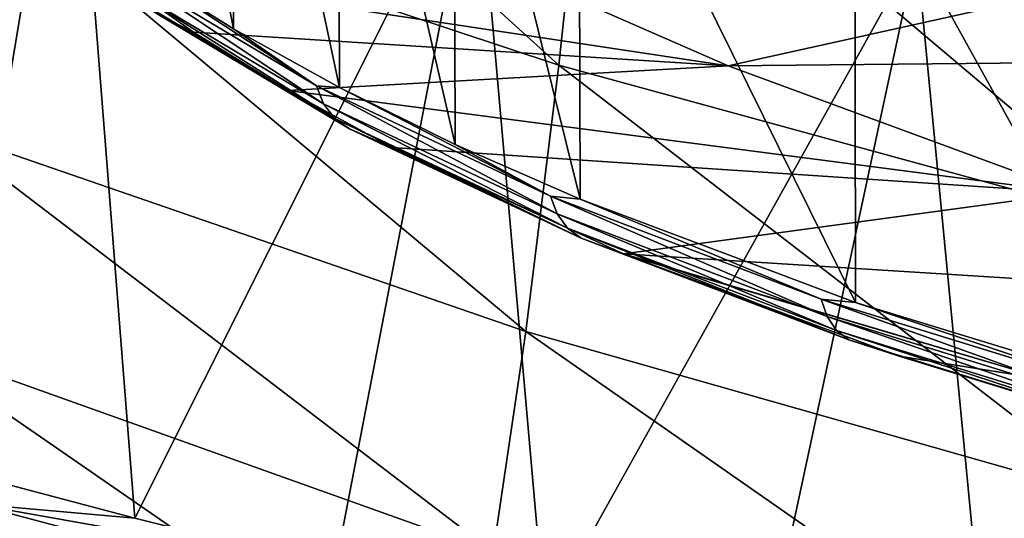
# Model space of a CAD drawing. Header units: metres. Extents: x -109 to 109, y -78 to 121.
# Tile 364 of 656: x -8.84 to -6.6, y -75.64 to -74.51. Entities that reach past the tile are written whole.
import ezdxf

# ---------------------------------------------------------------- set-up
doc = ezdxf.new("R2010")
doc.units = ezdxf.units.M
doc.layers.add('solid_508554_SW0001', color=7, linetype='CONTINUOUS')

msp = doc.modelspace()

# ---------------------------------------------------------------- linework, layer by layer
at = {"layer": 'solid_508554_SW0001'}
for points in [[(-8.351378, -74.52726, 31.029354), (-8.35616, -73.506531, 30.426201), (-8.575345, -73.375816, 30.833052)], [(-8.569711, -74.39006, 31.431599), (-8.351378, -74.52726, 31.029354), (-8.575345, -73.375816, 30.833052)], [(-9.55294, -73.474083, 28.320963), (-8.721193, -73.79837, 27.429411), (-9.417953, -75.411812, 28.457659)], [(-8.938218, -74.169571, 48.081223), (-7.61166, -74.610001, 48.230846), (-8.852132, -73.482628, 50.096539)], [(-7.61166, -74.610001, 48.230846), (-7.536354, -73.902298, 50.262489), (-8.852132, -73.482628, 50.096539)], [(-8.110227, -74.660736, 30.640804), (-8.114162, -73.633736, 30.033377), (-8.35616, -73.506531, 30.426201)], [(-8.351378, -74.52726, 31.029354), (-8.110227, -74.660736, 30.640804), (-8.35616, -73.506531, 30.426201)], [(-7.847165, -74.7901, 30.267166), (-7.850282, -73.757065, 29.65579), (-8.114162, -73.633736, 30.033377)], [(-8.110227, -74.660736, 30.640804), (-7.847165, -74.7901, 30.267166), (-8.114162, -73.633736, 30.033377)], [(-7.563168, -74.914978, 29.90958), (-7.565506, -73.87619, 29.294584), (-7.850282, -73.757065, 29.65579)], [(-7.847165, -74.7901, 30.267166), (-7.563168, -74.914978, 29.90958), (-7.850282, -73.757065, 29.65579)], [(-8.721193, -73.79837, 27.429411), (-9.008921, -75.526154, 28.007961), (-9.417953, -75.411812, 28.457659)], [(-8.721193, -73.79837, 27.429411), (-8.575989, -75.640648, 27.57892), (-9.008921, -75.526154, 28.007961)], [(-8.721193, -73.79837, 27.429411), (-7.799241, -74.090508, 26.625332), (-8.575989, -75.640648, 27.57892)], [(-6.936605, -75.149872, 29.246843), (-6.937473, -74.100533, 28.625494), (-7.565506, -73.87619, 29.294584)], [(-7.563168, -74.914978, 29.90958), (-6.936605, -75.149872, 29.246843), (-7.565506, -73.87619, 29.294584)], [(-7.61166, -74.610001, 48.230846), (-6.260953, -74.979385, 48.356327), (-7.536354, -73.902298, 50.262489)], [(-6.260953, -74.979385, 48.356327), (-6.197645, -74.25415, 50.401619), (-7.536354, -73.902298, 50.262489)], [(-7.799241, -74.090508, 26.625332), (-8.12038, -75.75415, 27.171896), (-8.575989, -75.640648, 27.57892)], [(-7.799241, -74.090508, 26.625332), (-7.643453, -75.865524, 26.788162), (-8.12038, -75.75415, 27.171896)], [(-7.799241, -74.090508, 26.625332), (-6.797107, -74.347855, 25.916748), (-7.643453, -75.865524, 26.788162)], [(-6.239409, -75.362892, 28.660297), (-6.238816, -74.304482, 28.033674), (-6.937473, -74.100533, 28.625494)], [(-6.936605, -75.149872, 29.246843), (-6.239409, -75.362892, 28.660297), (-6.937473, -74.100533, 28.625494)], [(-9.023438, -74.754906, 46.036636), (-7.686347, -75.21579, 46.168377), (-8.938218, -74.169571, 48.081223)], [(-7.686347, -75.21579, 46.168377), (-7.61166, -74.610001, 48.230846), (-8.938218, -74.169571, 48.081223)], [(-8.633965, -74.398315, 31.949389), (-7.960022, -74.289536, 33.250252), (-7.226292, -74.611076, 32.692661)], [(-6.016037, -74.342552, 34.722542), (-7.226292, -74.611076, 32.692661), (-7.960022, -74.289536, 33.250252)], [(-6.797107, -74.347855, 25.916748), (-7.14668, -75.97364, 26.428881), (-7.643453, -75.865524, 26.788162)], [(-6.016037, -74.342552, 34.722542), (-5.370097, -74.592979, 34.288273), (-7.226292, -74.611076, 32.692661)], [(-6.797107, -74.347855, 25.916748), (-6.631575, -76.077408, 26.095049), (-7.14668, -75.97364, 26.428881)], [(-6.797107, -74.347855, 25.916748), (-5.725538, -74.5681, 25.310637), (-6.631575, -76.077408, 26.095049)], [(-6.534375, -74.387093, 25.753077), (-5.725538, -74.5681, 25.310637), (-6.797107, -74.347855, 25.916748)], [(-8.442543, -74.534599, 31.54092), (-8.633965, -74.398315, 31.949389), (-7.226292, -74.611076, 32.692661)], [(-8.525374, -74.493126, 31.599215), (-8.633965, -74.398315, 31.949389), (-8.442543, -74.534599, 31.54092)], [(-8.605394, -74.392021, 31.526226), (-8.162574, -74.656746, 30.739758), (-8.569711, -74.39006, 31.431599)], [(-8.146461, -74.697929, 30.764053), (-8.162574, -74.656746, 30.739758), (-8.605394, -74.392021, 31.526226)], [(-8.588211, -74.433846, 31.548622), (-8.146461, -74.697929, 30.764053), (-8.605394, -74.392021, 31.526226)], [(-8.162574, -74.656746, 30.739758), (-8.351378, -74.52726, 31.029354), (-8.569711, -74.39006, 31.431599)], [(-8.120847, -74.731384, 30.791821), (-8.146461, -74.697929, 30.764053), (-8.588211, -74.433846, 31.548622)], [(-8.56096, -74.468277, 31.573479), (-8.120847, -74.731384, 30.791821), (-8.588211, -74.433846, 31.548622)], [(-8.087364, -74.754974, 30.821287), (-8.120847, -74.731384, 30.791821), (-8.56096, -74.468277, 31.573479)], [(-8.525374, -74.493126, 31.599215), (-8.087364, -74.754974, 30.821287), (-8.56096, -74.468277, 31.573479)], [(-8.525374, -74.493126, 31.599215), (-8.442543, -74.534599, 31.54092), (-8.227869, -74.667694, 31.144718)], [(-8.525374, -74.493126, 31.599215), (-8.227869, -74.667694, 31.144718), (-8.087364, -74.754974, 30.821287)], [(-8.227869, -74.667694, 31.144718), (-8.442543, -74.534599, 31.54092), (-7.226292, -74.611076, 32.692661)], [(-8.162574, -74.656746, 30.739758), (-8.110227, -74.660736, 30.640804), (-8.351378, -74.52726, 31.029354)], [(-5.725538, -74.5681, 25.310637), (-6.099654, -76.175873, 25.787521), (-6.631575, -76.077408, 26.095049)], [(-5.370097, -74.592979, 34.288273), (-6.44073, -74.900444, 32.190853), (-7.226292, -74.611076, 32.692661)], [(-8.227869, -74.667694, 31.144718), (-7.226292, -74.611076, 32.692661), (-6.44073, -74.900444, 32.190853)], [(-7.686347, -75.21579, 46.168377), (-6.323833, -75.60247, 46.278896), (-7.61166, -74.610001, 48.230846)], [(-6.323833, -75.60247, 46.278896), (-6.260953, -74.979385, 48.356327), (-7.61166, -74.610001, 48.230846)], [(-8.227869, -74.667694, 31.144718), (-6.44073, -74.900444, 32.190853), (-7.990777, -74.797188, 30.762058)], [(-8.087364, -74.754974, 30.821287), (-8.227869, -74.667694, 31.144718), (-7.990777, -74.797188, 30.762058)], [(-8.162574, -74.656746, 30.739758), (-7.630184, -74.907707, 30.005764), (-8.110227, -74.660736, 30.640804)], [(-7.615374, -74.94828, 30.031857), (-7.630184, -74.907707, 30.005764), (-8.162574, -74.656746, 30.739758)], [(-8.146461, -74.697929, 30.764053), (-7.615374, -74.94828, 30.031857), (-8.162574, -74.656746, 30.739758)], [(-7.630184, -74.907707, 30.005764), (-7.847165, -74.7901, 30.267166), (-8.110227, -74.660736, 30.640804)], [(-7.591752, -74.980789, 30.062365), (-7.615374, -74.94828, 30.031857), (-8.146461, -74.697929, 30.764053)], [(-8.120847, -74.731384, 30.791821), (-7.591752, -74.980789, 30.062365), (-8.146461, -74.697929, 30.764053)], [(-7.560821, -75.003181, 30.09535), (-7.591752, -74.980789, 30.062365), (-8.120847, -74.731384, 30.791821)], [(-8.087364, -74.754974, 30.821287), (-7.560821, -75.003181, 30.09535), (-8.120847, -74.731384, 30.791821)], [(-9.107876, -75.237335, 43.967934), (-7.760491, -75.718307, 44.080215), (-9.023438, -74.754906, 46.036636)], [(-7.760491, -75.718307, 44.080215), (-7.686347, -75.21579, 46.168377), (-9.023438, -74.754906, 46.036636)], [(-8.087364, -74.754974, 30.821287), (-7.990777, -74.797188, 30.762058), (-7.560821, -75.003181, 30.09535)], [(-7.990777, -74.797188, 30.762058), (-6.44073, -74.900444, 32.190853), (-7.463897, -75.039398, 30.055044)], [(-7.560821, -75.003181, 30.09535), (-7.990777, -74.797188, 30.762058), (-7.463897, -75.039398, 30.055044)], [(-7.630184, -74.907707, 30.005764), (-7.563168, -74.914978, 29.90958), (-7.847165, -74.7901, 30.267166)], [(-7.630184, -74.907707, 30.005764), (-7.014102, -75.141876, 29.333977), (-7.563168, -74.914978, 29.90958)], [(-7.00082, -75.18187, 29.361734), (-7.014102, -75.141876, 29.333977), (-7.630184, -74.907707, 30.005764)], [(-7.615374, -74.94828, 30.031857), (-7.00082, -75.18187, 29.361734), (-7.630184, -74.907707, 30.005764)], [(-7.014102, -75.141876, 29.333977), (-6.936605, -75.149872, 29.246843), (-7.563168, -74.914978, 29.90958)], [(-7.463897, -75.039398, 30.055044), (-6.44073, -74.900444, 32.190853), (-5.60897, -75.155571, 31.74843)], [(-6.979527, -75.213493, 29.394785), (-7.00082, -75.18187, 29.361734), (-7.615374, -74.94828, 30.031857)], [(-7.591752, -74.980789, 30.062365), (-6.979527, -75.213493, 29.394785), (-7.615374, -74.94828, 30.031857)], [(-6.951579, -75.234749, 29.431021), (-6.979527, -75.213493, 29.394785), (-7.591752, -74.980789, 30.062365)], [(-7.560821, -75.003181, 30.09535), (-6.951579, -75.234749, 29.431021), (-7.591752, -74.980789, 30.062365)], [(-7.560821, -75.003181, 30.09535), (-7.463897, -75.039398, 30.055044), (-7.453019, -75.043884, 30.042082)], [(-7.560821, -75.003181, 30.09535), (-7.453019, -75.043884, 30.042082), (-6.951579, -75.234749, 29.431021)], [(-7.463897, -75.039398, 30.055044), (-5.60897, -75.155571, 31.74843), (-6.494142, -75.326736, 29.557144)], [(-7.453019, -75.043884, 30.042082), (-7.463897, -75.039398, 30.055044), (-6.494142, -75.326736, 29.557144)], [(-6.837265, -75.271896, 29.389759), (-7.453019, -75.043884, 30.042082), (-6.494142, -75.326736, 29.557144)], [(-6.951579, -75.234749, 29.431021), (-7.453019, -75.043884, 30.042082), (-6.837265, -75.271896, 29.389759)], [(-7.014102, -75.141876, 29.333977), (-6.321403, -75.356346, 28.73361), (-6.936605, -75.149872, 29.246843)], [(-6.309862, -75.39579, 28.762877), (-6.321403, -75.356346, 28.73361), (-7.014102, -75.141876, 29.333977)], [(-7.00082, -75.18187, 29.361734), (-6.309862, -75.39579, 28.762877), (-7.014102, -75.141876, 29.333977)], [(-6.321403, -75.356346, 28.73361), (-6.239409, -75.362892, 28.660297), (-6.936605, -75.149872, 29.246843)], [(-6.291217, -75.426598, 28.798222), (-6.309862, -75.39579, 28.762877), (-7.00082, -75.18187, 29.361734)], [(-6.979527, -75.213493, 29.394785), (-6.291217, -75.426598, 28.798222), (-7.00082, -75.18187, 29.361734)], [(-7.760491, -75.718307, 44.080215), (-6.38635, -76.121964, 44.174442), (-7.686347, -75.21579, 46.168377)], [(-6.38635, -76.121964, 44.174442), (-6.323833, -75.60247, 46.278896), (-7.686347, -75.21579, 46.168377)], [(-6.266655, -75.446808, 28.837393), (-6.291217, -75.426598, 28.798222), (-6.979527, -75.213493, 29.394785)], [(-6.951579, -75.234749, 29.431021), (-6.266655, -75.446808, 28.837393), (-6.979527, -75.213493, 29.394785)], [(-6.951579, -75.234749, 29.431021), (-6.837265, -75.271896, 29.389759), (-6.266655, -75.446808, 28.837393)], [(-9.191429, -75.615921, 41.880356), (-7.834007, -76.116486, 41.971577), (-9.107876, -75.237335, 43.967934)], [(-7.834007, -76.116486, 41.971577), (-7.760491, -75.718307, 44.080215), (-9.107876, -75.237335, 43.967934)], [(-6.152262, -75.478767, 28.812632), (-6.837265, -75.271896, 29.389759), (-6.494142, -75.326736, 29.557144)], [(-6.266655, -75.446808, 28.837393), (-6.837265, -75.271896, 29.389759), (-6.152262, -75.478767, 28.812632)], [(-8.943775, -75.608261, 27.957331), (-9.008921, -75.526154, 28.007961), (-8.575989, -75.640648, 27.57892)], [(-9.273951, -75.889999, 39.779163), (-7.90677, -76.409554, 39.847713), (-9.191429, -75.615921, 41.880356)], [(-7.90677, -76.409554, 39.847713), (-7.834007, -76.116486, 41.971577), (-9.191429, -75.615921, 41.880356)], [(-8.943775, -75.608261, 27.957331), (-8.575989, -75.640648, 27.57892), (-8.12038, -75.75415, 27.171896)], [(-8.943775, -75.608261, 27.957331), (-8.12038, -75.75415, 27.171896), (-8.059873, -75.842384, 27.140743)], [(-8.943775, -75.608261, 27.957331), (-8.059873, -75.842384, 27.140743), (-8.928245, -75.716652, 28.001249)]]:
    msp.add_3dface(points, dxfattribs=at)

doc.saveas('drawing.dxf')
